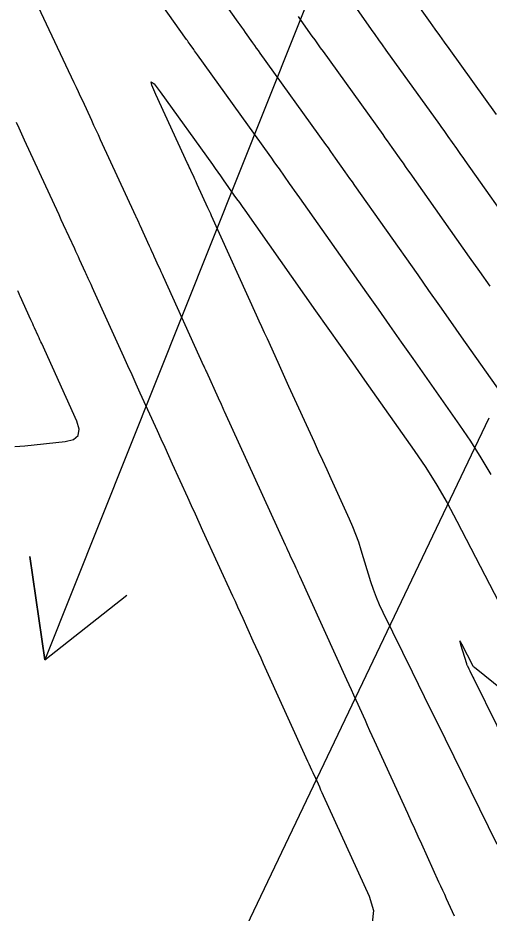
# Model space of a CAD drawing. Extents: x 954385 to 988206, y 1868364 to 1924553.
# Drawn here: x 956180.1 to 956207.1, y 1922490.5 to 1922541.9 of the extents above; entities that cross this region are included whole.
import ezdxf

# ---------------------------------------------------------------- set-up
doc = ezdxf.new("R2010")
doc.units = 0
for name, color, linetype in [('26', 7, 'Continuous'), ('6', 7, 'Continuous'), ('7', 7, 'Continuous')]:
    doc.layers.add(name, color=color, linetype=linetype)

msp = doc.modelspace()

# ---------------------------------------------------------------- linework, layer by layer
at = {"layer": '26'}
for points in [[(956207.131, 1922568.928), (956181.63, 1922505.053), (956180.771, 1922510.991), (956181.63, 1922505.053), (956186.343, 1922508.767)], [(956207.131, 1922518.928), (956181.919, 1922466.151), (956181.452, 1922472.133), (956181.919, 1922466.151), (956186.866, 1922469.547)]]:
    msp.add_lwpolyline(points, dxfattribs=at)
at = {"layer": '6'}
for points in [[(956196.185, 1922541.966), (956196.343, 1922541.743), (956196.974, 1922540.848), (956197.132, 1922540.624), (956197.291, 1922540.401), (956197.45, 1922540.179), (956197.61, 1922539.956), (956201.035, 1922535.195), (956201.166, 1922535.013), (956201.296, 1922534.83), (956201.426, 1922534.647), (956201.555, 1922534.464), (956202.072, 1922533.731), (956202.202, 1922533.547), (956202.331, 1922533.364), (956202.46, 1922533.181), (956202.59, 1922532.997), (956206.002, 1922528.169), (956206.591, 1922527.335), (956207.179, 1922526.501)], [(956179.915, 1922517.295), (956180.493, 1922517.342), (956182.802, 1922517.579), (956183.277, 1922517.697), (956183.548, 1922517.933), (956183.614, 1922518.285), (956183.476, 1922518.755), (956181.457, 1922523.199), (956181.405, 1922523.313), (956181.354, 1922523.427), (956181.302, 1922523.541), (956181.25, 1922523.655), (956181.043, 1922524.111), (956180.991, 1922524.225), (956180.939, 1922524.34), (956180.887, 1922524.454), (956180.835, 1922524.568), (956180.219, 1922525.925), (956180.189, 1922525.994), (956180.158, 1922526.062), (956180.095, 1922526.198), (956180.08, 1922526.232)]]:
    msp.add_lwpolyline(points, dxfattribs=at)
at = {"layer": '7'}
for points in [[(956208.104, 1922519.989), (956205.568, 1922523.59), (956204.943, 1922524.478), (956204.316, 1922525.366), (956203.69, 1922526.254), (956203.063, 1922527.142), (956199.431, 1922532.282), (956199.293, 1922532.477), (956199.155, 1922532.673), (956199.017, 1922532.868), (956198.88, 1922533.063), (956198.33, 1922533.844), (956198.192, 1922534.039), (956198.054, 1922534.234), (956197.915, 1922534.428), (956197.776, 1922534.622), (956194.001, 1922539.869), (956193.895, 1922540.016), (956193.789, 1922540.164), (956193.684, 1922540.312), (956193.579, 1922540.461), (956193.16, 1922541.054), (956193.055, 1922541.203), (956192.95, 1922541.351), (956192.845, 1922541.5), (956192.74, 1922541.648), (956188.859, 1922547.136)], [(956207.262, 1922515.688), (956206.698, 1922516.654), (956206.101, 1922517.601), (956205.471, 1922518.528), (956202.782, 1922522.348), (956202.118, 1922523.29), (956201.454, 1922524.232), (956200.789, 1922525.173), (956200.124, 1922526.115), (956196.272, 1922531.567), (956196.125, 1922531.774), (956195.979, 1922531.981), (956195.833, 1922532.188), (956195.687, 1922532.395), (956195.104, 1922533.223), (956194.958, 1922533.43), (956194.811, 1922533.637), (956194.664, 1922533.843), (956194.516, 1922534.049), (956190.392, 1922539.781), (956190.34, 1922539.854), (956190.288, 1922539.927), (956190.236, 1922540), (956190.184, 1922540.073), (956189.977, 1922540.366), (956189.925, 1922540.44), (956189.874, 1922540.513), (956189.822, 1922540.586), (956189.77, 1922540.659), (956185.583, 1922546.58)], [(956181.076, 1922542.884), (956183.309, 1922538.178), (956183.431, 1922537.92), (956183.552, 1922537.662), (956183.673, 1922537.403), (956183.793, 1922537.145), (956184.312, 1922536.019), (956184.439, 1922535.745), (956184.565, 1922535.471), (956184.692, 1922535.197), (956184.818, 1922534.923), (956186.847, 1922530.532), (956186.867, 1922530.487), (956186.888, 1922530.442), (956186.909, 1922530.397), (956186.929, 1922530.352), (956187.012, 1922530.171), (956187.032, 1922530.126), (956187.053, 1922530.081), (956187.073, 1922530.036), (956187.094, 1922529.99), (956187.63, 1922528.809), (956187.696, 1922528.662), (956187.763, 1922528.515), (956187.83, 1922528.368), (956187.896, 1922528.221), (956188.163, 1922527.633), (956188.23, 1922527.486), (956188.297, 1922527.34), (956188.363, 1922527.193), (956188.43, 1922527.046), (956190.755, 1922521.929), (956190.781, 1922521.873), (956190.806, 1922521.817), (956190.858, 1922521.705), (956190.883, 1922521.649), (956190.909, 1922521.592), (956191.592, 1922520.085), (956191.653, 1922519.951), (956191.714, 1922519.817), (956191.9, 1922519.406), (956191.934, 1922519.332), (956191.938, 1922519.323), (956195.443, 1922511.654), (956195.51, 1922511.506), (956195.578, 1922511.359), (956195.645, 1922511.211), (956195.712, 1922511.064), (956195.982, 1922510.474), (956196.049, 1922510.327), (956196.116, 1922510.179), (956196.183, 1922510.032), (956196.251, 1922509.884), (956198.954, 1922503.935), (956199.087, 1922503.642), (956199.22, 1922503.349), (956199.353, 1922503.057), (956199.486, 1922502.764), (956200.019, 1922501.592), (956200.152, 1922501.299), (956200.285, 1922501.007), (956200.419, 1922500.714), (956200.552, 1922500.421), (956202.451, 1922496.262), (956202.653, 1922495.82), (956202.854, 1922495.378), (956203.056, 1922494.936), (956203.258, 1922494.494), (956204.248, 1922492.324), (956204.358, 1922492.083), (956204.467, 1922491.842), (956204.577, 1922491.602), (956204.686, 1922491.361), (956205.139, 1922490.363)], [(956202.708, 1922543.119), (956203.765, 1922541.623), (956204.029, 1922541.249), (956204.294, 1922540.876), (956204.561, 1922540.503), (956204.828, 1922540.131), (956207.554, 1922536.341)], [(956199.525, 1922542.431), (956200.369, 1922541.235), (956200.581, 1922540.937), (956200.793, 1922540.638), (956201.005, 1922540.341), (956201.219, 1922540.044), (956204.295, 1922535.768), (956204.417, 1922535.598), (956204.539, 1922535.427), (956204.66, 1922535.256), (956204.781, 1922535.084), (956205.265, 1922534.398), (956205.386, 1922534.227), (956205.507, 1922534.055), (956205.628, 1922533.884), (956205.749, 1922533.712), (956208.941, 1922529.195)], [(956207.611, 1922494.47), (956204.138, 1922501.512), (956203.788, 1922502.224), (956203.437, 1922502.935), (956203.087, 1922503.647), (956202.737, 1922504.358), (956201.057, 1922507.775), (956200.856, 1922508.205), (956200.673, 1922508.643), (956200.508, 1922509.087), (956200.36, 1922509.538), (956199.806, 1922511.357), (956199.66, 1922511.809), (956199.499, 1922512.256), (956199.323, 1922512.697), (956199.133, 1922513.132), (956198.081, 1922515.436), (956197.84, 1922515.964), (956197.598, 1922516.492), (956197.357, 1922517.02), (956197.116, 1922517.548), (956195.654, 1922520.747), (956195.498, 1922521.088), (956195.342, 1922521.429), (956195.187, 1922521.77), (956195.032, 1922522.111), (956194.412, 1922523.476), (956194.257, 1922523.817), (956194.102, 1922524.158), (956193.947, 1922524.499), (956193.792, 1922524.84), (956191.211, 1922530.526), (956191.158, 1922530.642), (956191.071, 1922530.836), (956191.053, 1922530.875), (956191.035, 1922530.913), (956191.018, 1922530.952), (956191, 1922530.991), (956190.391, 1922532.326), (956190.345, 1922532.427), (956190.298, 1922532.528), (956190.252, 1922532.629), (956190.205, 1922532.73), (956190.019, 1922533.133), (956189.973, 1922533.234), (956189.926, 1922533.335), (956189.88, 1922533.436), (956189.833, 1922533.537), (956188.005, 1922537.497), (956187.781, 1922538.027), (956187.748, 1922538.228), (956187.907, 1922538.1), (956188.257, 1922537.645), (956191.257, 1922533.476), (956191.413, 1922533.258), (956191.568, 1922533.04), (956191.723, 1922532.822), (956191.878, 1922532.603), (956192.495, 1922531.728), (956192.649, 1922531.509), (956192.804, 1922531.29), (956192.958, 1922531.071), (956193.112, 1922530.852), (956197.186, 1922525.088), (956197.889, 1922524.093), (956198.591, 1922523.097), (956199.293, 1922522.101), (956199.995, 1922521.105), (956202.838, 1922517.067), (956203.504, 1922516.087), (956204.135, 1922515.086), (956204.731, 1922514.064), (956205.294, 1922513.021), (956208.501, 1922506.821)], [(956179.982, 1922535.911), (956180.14, 1922535.575), (956180.297, 1922535.237), (956180.454, 1922534.899), (956182.172, 1922531.175), (956182.302, 1922530.893), (956182.432, 1922530.611), (956182.563, 1922530.329), (956182.693, 1922530.046), (956183.335, 1922528.657), (956183.405, 1922528.505), (956183.475, 1922528.353), (956183.545, 1922528.201), (956183.614, 1922528.048), (956183.95, 1922527.311), (956183.991, 1922527.223), (956184.031, 1922527.135), (956184.071, 1922527.046), (956184.111, 1922526.958), (956184.271, 1922526.604), (956184.352, 1922526.427), (956184.432, 1922526.251), (956186.152, 1922522.463), (956186.388, 1922521.942), (956186.625, 1922521.421), (956186.862, 1922520.9), (956187.098, 1922520.379), (956188.085, 1922518.208), (956188.302, 1922517.731), (956188.519, 1922517.254), (956188.736, 1922516.777), (956188.954, 1922516.3), (956189.826, 1922514.393), (956190.043, 1922513.917), (956190.261, 1922513.44), (956190.479, 1922512.963), (956190.697, 1922512.486), (956192.408, 1922508.739), (956192.556, 1922508.415), (956192.704, 1922508.091), (956192.851, 1922507.767), (956192.999, 1922507.443), (956193.588, 1922506.147), (956193.735, 1922505.823), (956193.883, 1922505.499), (956194.03, 1922505.175), (956194.177, 1922504.85), (956196.723, 1922499.247), (956196.798, 1922499.083), (956196.873, 1922498.919), (956196.947, 1922498.755), (956197.022, 1922498.591), (956197.322, 1922497.935), (956197.397, 1922497.771), (956197.471, 1922497.607), (956197.546, 1922497.443), (956197.621, 1922497.278), (956200.259, 1922491.496), (956200.501, 1922490.678), (956200.433, 1922489.964)], [(956214.625, 1922497.898), (956206.307, 1922504.613), (956206.257, 1922504.653), (956206.255, 1922504.655), (956206.252, 1922504.658), (956206.251, 1922504.66), (956206.249, 1922504.663), (956206.237, 1922504.686), (956205.576, 1922505.964), (956205.501, 1922506.098), (956205.465, 1922506.138), (956205.467, 1922506.084), (956205.508, 1922505.937), (956205.841, 1922504.844), (956205.852, 1922504.808), (956205.866, 1922504.773), (956205.88, 1922504.738), (956205.896, 1922504.704), (956205.979, 1922504.535), (956206.013, 1922504.467), (956206.029, 1922504.433), (956206.208, 1922504.072), (956206.26, 1922503.965), (956210.224, 1922495.93)]]:
    msp.add_lwpolyline(points, dxfattribs=at)

doc.saveas('drawing.dxf')
